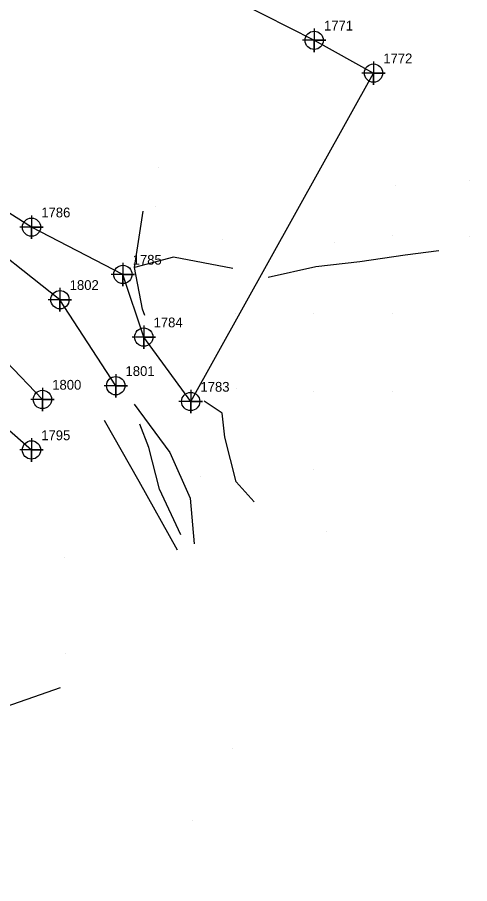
# Model space of a CAD drawing. Extents: x 2062781 to 2066835, y 358981 to 366501.
# Drawn here: x 2064181.5 to 2064297.2, y 360891.6 to 361113.1 of the extents above; entities that cross this region are included whole.
import ezdxf

# ---------------------------------------------------------------- set-up
doc = ezdxf.new("R2010")
doc.units = 0
for name, color, linetype in [('Exist DTM Breakline', 7, 'Continuous'), ('Exist DTM Breakline Cogo Number', 7, 'Continuous'), ('Exist DTM Breakline Cogo Point CELL', 7, 'Continuous'), ('Exist DTM Ridgeline', 7, 'Continuous'), ('Exist DTM Ridgeline Cogo Number', 7, 'Continuous'), ('Exist DTM Ridgeline Cogo Point CELL', 7, 'Continuous'), ('PH Exist DTM Breakline', 7, 'Continuous'), ('PH Exist DTM Point', 7, 'Continuous')]:
    doc.layers.add(name, color=color, linetype=linetype)

msp = doc.modelspace()

# ---------------------------------------------------------------- linework, layer by layer
at = {"layer": 'Exist DTM Breakline'}
for points in [[(2064206.67, 361018.92), (2064192.39, 361040.91), (2064168.86, 361059.5), (2064145.54, 361067.09), (2064121.72, 361069.73), (2064107.47, 361060.64)], [(2064105.28, 361052.98), (2064134.74, 361050.24), (2064154.14, 361045.22), (2064169.28, 361034.83), (2064187.92, 361015.41)]]:
    msp.add_lwpolyline(points, dxfattribs=at)
at = {"layer": 'Exist DTM Breakline Cogo Point CELL'}
for points in [[(2064192.39, 361043.91), (2064192.39, 361037.91), (2064192.39, 361040.91), (2064195.39, 361040.91), (2064189.39, 361040.91)], [(2064192.39, 361043.91), (2064192.39, 361037.91), (2064192.39, 361040.91), (2064195.39, 361040.91), (2064189.39, 361040.91)], [(2064192.39, 361043.91), (2064192.39, 361037.91), (2064192.39, 361040.91), (2064195.39, 361040.91), (2064189.39, 361040.91)], [(2064206.67, 361021.92), (2064206.67, 361015.92), (2064206.67, 361018.92), (2064209.67, 361018.92), (2064203.67, 361018.92)], [(2064206.67, 361021.92), (2064206.67, 361015.92), (2064206.67, 361018.92), (2064209.67, 361018.92), (2064203.67, 361018.92)], [(2064206.67, 361021.92), (2064206.67, 361015.92), (2064206.67, 361018.92), (2064209.67, 361018.92), (2064203.67, 361018.92)], [(2064187.92, 361018.41), (2064187.92, 361012.41), (2064187.92, 361015.41), (2064190.92, 361015.41), (2064184.92, 361015.41)], [(2064187.92, 361018.41), (2064187.92, 361012.41), (2064187.92, 361015.41), (2064190.92, 361015.41), (2064184.92, 361015.41)], [(2064187.92, 361018.41), (2064187.92, 361012.41), (2064187.92, 361015.41), (2064190.92, 361015.41), (2064184.92, 361015.41)]]:
    msp.add_lwpolyline(points, dxfattribs=at)
for centre in [(2064192.39, 361040.91), (2064192.39, 361040.91), (2064192.39, 361040.91), (2064206.67, 361018.92), (2064206.67, 361018.92), (2064206.67, 361018.92), (2064187.92, 361015.41), (2064187.92, 361015.41), (2064187.92, 361015.41)]:
    msp.add_circle(centre, 2.34, dxfattribs=at)
at = {"layer": 'Exist DTM Ridgeline'}
for points in [[(2064222.42, 361141.12), (2064227.06, 361123.22), (2064238.27, 361116.99), (2064257.42, 361107.23), (2064272.59, 361098.85)], [(2064225.83, 361014.89), (2064272.59, 361098.85)], [(2064225.83, 361014.89), (2064213.84, 361031.35), (2064208.49, 361047.37), (2064185.12, 361059.46), (2064161.02, 361074.65), (2064133.98, 361081.66), (2064114.91, 361081.23), (2064098, 361062.71), (2064102.18, 361050.45), (2064124.56, 361042.91), (2064150.84, 361036.51), (2064163.78, 361021.16), (2064185.11, 361002.5)]]:
    msp.add_lwpolyline(points, dxfattribs=at)
at = {"layer": 'Exist DTM Ridgeline Cogo Point CELL'}
for points in [[(2064257.42, 361110.23), (2064257.42, 361104.23), (2064257.42, 361107.23), (2064260.42, 361107.23), (2064254.42, 361107.23)], [(2064257.42, 361110.23), (2064257.42, 361104.23), (2064257.42, 361107.23), (2064260.42, 361107.23), (2064254.42, 361107.23)], [(2064257.42, 361110.23), (2064257.42, 361104.23), (2064257.42, 361107.23), (2064260.42, 361107.23), (2064254.42, 361107.23)], [(2064272.59, 361101.85), (2064272.59, 361095.85), (2064272.59, 361098.85), (2064275.59, 361098.85), (2064269.59, 361098.85)], [(2064272.59, 361101.85), (2064272.59, 361095.85), (2064272.59, 361098.85), (2064275.59, 361098.85), (2064269.59, 361098.85)], [(2064272.59, 361101.85), (2064272.59, 361095.85), (2064272.59, 361098.85), (2064275.59, 361098.85), (2064269.59, 361098.85)], [(2064185.12, 361062.46), (2064185.12, 361056.46), (2064185.12, 361059.46), (2064188.12, 361059.46), (2064182.12, 361059.46)], [(2064185.12, 361062.46), (2064185.12, 361056.46), (2064185.12, 361059.46), (2064188.12, 361059.46), (2064182.12, 361059.46)], [(2064185.12, 361062.46), (2064185.12, 361056.46), (2064185.12, 361059.46), (2064188.12, 361059.46), (2064182.12, 361059.46)], [(2064208.49, 361050.37), (2064208.49, 361044.37), (2064208.49, 361047.37), (2064211.49, 361047.37), (2064205.49, 361047.37)], [(2064208.49, 361050.37), (2064208.49, 361044.37), (2064208.49, 361047.37), (2064211.49, 361047.37), (2064205.49, 361047.37)], [(2064208.49, 361050.37), (2064208.49, 361044.37), (2064208.49, 361047.37), (2064211.49, 361047.37), (2064205.49, 361047.37)], [(2064213.84, 361034.35), (2064213.84, 361028.35), (2064213.84, 361031.35), (2064216.84, 361031.35), (2064210.84, 361031.35)], [(2064213.84, 361034.35), (2064213.84, 361028.35), (2064213.84, 361031.35), (2064216.84, 361031.35), (2064210.84, 361031.35)], [(2064213.84, 361034.35), (2064213.84, 361028.35), (2064213.84, 361031.35), (2064216.84, 361031.35), (2064210.84, 361031.35)], [(2064225.83, 361017.89), (2064225.83, 361011.89), (2064225.83, 361014.89), (2064228.83, 361014.89), (2064222.83, 361014.89)], [(2064225.83, 361017.89), (2064225.83, 361011.89), (2064225.83, 361014.89), (2064228.83, 361014.89), (2064222.83, 361014.89)], [(2064225.83, 361017.89), (2064225.83, 361011.89), (2064225.83, 361014.89), (2064228.83, 361014.89), (2064222.83, 361014.89)], [(2064185.11, 361005.5), (2064185.11, 360999.5), (2064185.11, 361002.5), (2064188.11, 361002.5), (2064182.11, 361002.5)], [(2064185.11, 361005.5), (2064185.11, 360999.5), (2064185.11, 361002.5), (2064188.11, 361002.5), (2064182.11, 361002.5)], [(2064185.11, 361005.5), (2064185.11, 360999.5), (2064185.11, 361002.5), (2064188.11, 361002.5), (2064182.11, 361002.5)]]:
    msp.add_lwpolyline(points, dxfattribs=at)
for centre in [(2064257.42, 361107.23), (2064257.42, 361107.23), (2064257.42, 361107.23), (2064272.59, 361098.85), (2064272.59, 361098.85), (2064272.59, 361098.85), (2064185.12, 361059.46), (2064185.12, 361059.46), (2064185.12, 361059.46), (2064208.49, 361047.37), (2064208.49, 361047.37), (2064208.49, 361047.37), (2064213.84, 361031.35), (2064213.84, 361031.35), (2064213.84, 361031.35), (2064225.83, 361014.89), (2064225.83, 361014.89), (2064225.83, 361014.89), (2064185.11, 361002.5), (2064185.11, 361002.5), (2064185.11, 361002.5)]:
    msp.add_circle(centre, 2.34, dxfattribs=at)
at = {"layer": 'PH Exist DTM Breakline'}
for points in [[(2064214.1, 361036.88), (2064213.55, 361038.49), (2064211.49, 361049.15), (2064213.69, 361063.51)], [(2064289.34, 361053.45), (2064280.66, 361052.32), (2064269.11, 361050.57), (2064257.87, 361049.29), (2064245.65, 361046.61)], [(2064236.62, 361048.89), (2064221.48, 361051.81), (2064211.49, 361049.15)], [(2064211.4, 361014.23), (2064220.48, 361001.82), (2064225.69, 360990.19), (2064226.71, 360978.51)], [(2064242.1, 360989.21), (2064237.48, 360994.38), (2064234.57, 361005.79), (2064233.88, 361011.93), (2064229.29, 361014.95)], [(2064203.7, 361010.13), (2064212.61, 360994.53), (2064222.37, 360976.93)], [(2064223.33, 360980.81), (2064217.84, 360992.44), (2064215.15, 361003.1), (2064212.8, 361009.08)], [(2064144.26, 360891.62), (2064152.48, 360899.44), (2064166.96, 360907.45), (2064170.13, 360906.72), (2064173.73, 360911.75), (2064176.43, 360919.31), (2064177.56, 360926.8), (2064175.11, 360935.71), (2064192.58, 360941.76)]]:
    msp.add_lwpolyline(points, dxfattribs=at)
at = {"layer": 'PH Exist DTM Point'}
for p, q in [((2064217.67, 361074.76), (2064217.67, 361074.76)), ((2064297.14, 361071.38), (2064297.14, 361071.38)), ((2064278.23, 361069.99), (2064278.23, 361069.99)), ((2064216.76, 361064.62), (2064216.76, 361064.62)), ((2064277.34, 361057.4), (2064277.34, 361057.4)), ((2064233.89, 361056.27), (2064233.89, 361056.27)), ((2064262.61, 361055.48), (2064262.61, 361055.48)), ((2064297.19, 361057.1), (2064297.19, 361057.1)), ((2064237.33, 361037.37), (2064237.33, 361037.37)), ((2064257.34, 361037.4), (2064257.34, 361037.4)), ((2064277.34, 361037.4), (2064277.34, 361037.4)), ((2064237.55, 361018.14), (2064237.55, 361018.14)), ((2064257.34, 361017.4), (2064257.34, 361017.4)), ((2064277.34, 361017.4), (2064277.34, 361017.4)), ((2064257.34, 360997.4), (2064257.34, 360997.4)), ((2064228.46, 360995.84), (2064228.46, 360995.84)), ((2064260.63, 360981.55), (2064260.63, 360981.55)), ((2064193.46, 360975.1), (2064193.46, 360975.1)), ((2064193.84, 360950.38), (2064193.84, 360950.38)), ((2064236.55, 360926.07), (2064236.55, 360926.07)), ((2064226.18, 360907.7), (2064226.18, 360907.7))]:
    msp.add_line(p, q, dxfattribs=at)

# ---------------------------------------------------------------- texts
at = {"layer": 'Exist DTM Breakline Cogo Number'}
for s, p in [('1802', (2064194.89, 361043.41)), ('1802', (2064194.89, 361043.41)), ('1802', (2064194.89, 361043.41)), ('1801', (2064209.17, 361021.42)), ('1801', (2064209.17, 361021.42)), ('1801', (2064209.17, 361021.42)), ('1800', (2064190.42, 361017.91)), ('1800', (2064190.42, 361017.91)), ('1800', (2064190.42, 361017.91))]:
    msp.add_text(s, height=2.5, dxfattribs=at).set_placement(p)
at = {"layer": 'Exist DTM Ridgeline Cogo Number'}
for s, p in [('1771', (2064259.92, 361109.73)), ('1771', (2064259.92, 361109.73)), ('1771', (2064259.92, 361109.73)), ('1772', (2064275.09, 361101.35)), ('1772', (2064275.09, 361101.35)), ('1772', (2064275.09, 361101.35)), ('1786', (2064187.62, 361061.96)), ('1786', (2064187.62, 361061.96)), ('1786', (2064187.62, 361061.96)), ('1785', (2064210.99, 361049.87)), ('1785', (2064210.99, 361049.87)), ('1785', (2064210.99, 361049.87)), ('1784', (2064216.34, 361033.85)), ('1784', (2064216.34, 361033.85)), ('1784', (2064216.34, 361033.85)), ('1783', (2064228.33, 361017.39)), ('1783', (2064228.33, 361017.39)), ('1783', (2064228.33, 361017.39)), ('1795', (2064187.61, 361005)), ('1795', (2064187.61, 361005)), ('1795', (2064187.61, 361005))]:
    msp.add_text(s, height=2.5, dxfattribs=at).set_placement(p)

doc.saveas('drawing.dxf')
